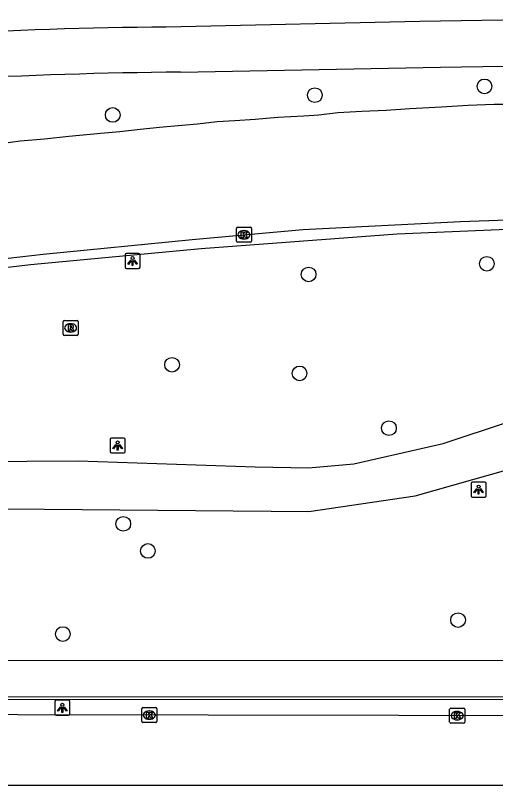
# Model space of a CAD drawing. Extents: x 160203 to 161526, y 379529 to 381797.
# Drawn here: x 161101.1 to 161133.1, y 380876.9 to 380928.2 of the extents above; entities that cross this region are included whole.
import ezdxf

# ---------------------------------------------------------------- set-up
doc = ezdxf.new("R2010")
doc.units = 0
for name, color, linetype in [('IMGEO_Boom', 7, 'Continuous'), ('IMGEO_Fietspad_gesloten', 7, 'Continuous'), ('IMGEO_Fietspad_open', 7, 'Continuous'), ('IMGEO_Hek', 7, 'Continuous'), ('IMGEO_Kolk', 7, 'Continuous'), ('IMGEO_Lichtpunt', 7, 'Continuous'), ('IMGEO_Parkeervlak_gesloten', 7, 'Continuous'), ('IMGEO_Rijbaan_lokaal_gesloten', 7, 'Continuous'), ('IMGEO_Rijbaan_lokaal_open', 7, 'Continuous'), ('IMGEO_Rioolput', 7, 'Continuous'), ('IMGEO_Voetpad_open', 7, 'Continuous')]:
    doc.layers.add(name, color=color, linetype=linetype)

msp = doc.modelspace()

# ---------------------------------------------------------------- linework, layer by layer
at = {"layer": 'IMGEO_Boom'}
for centre in [(161132.389, 380923.461), (161121.09, 380922.873), (161107.629, 380921.559), (161132.546, 380911.65), (161120.672, 380910.94), (161111.579, 380904.926), (161120.071, 380904.355), (161126.026, 380900.705), (161108.331, 380894.339), (161109.969, 380892.535), (161130.626, 380887.927), (161104.306, 380887.001)]:
    msp.add_circle(centre, 0.489, dxfattribs=at)
at = {"layer": 'IMGEO_Fietspad_gesloten'}
for points in [[(161155.434, 380928.184), (161139.116, 380927.962), (161128.086, 380927.788), (161112.162, 380927.419)], [(161112.141, 380924.413), (161129.457, 380924.74), (161139.313, 380924.904), (161155.644, 380925.105)]]:
    msp.add_lwpolyline(points, dxfattribs=at)
for centre, radius, start, end in [((161114.67, 380573.858), 353.57, 90.40643, 95.43388), ((161116.119, 380553.922), 370.512, 90.61516, 95.37696)]:
    msp.add_arc(centre, radius, start, end, dxfattribs=at)
at = {"layer": 'IMGEO_Fietspad_open'}
for points in [[(161036.488, 380895.698), (161042.305, 380896.208), (161061.067, 380897.388), (161073.38, 380897.959), (161084.082, 380898.213), (161095.1, 380898.454), (161105.332, 380898.53), (161117.126, 380898.124), (161120.668, 380898.073), (161123.689, 380898.327), (161129.631, 380899.685), (161133.998, 380901.119), (161140.815, 380903.746), (161147.074, 380906.106), (161153.371, 380908.314), (161159.693, 380910.23), (161165.622, 380911.461), (161168.72, 380911.906)], [(161046.53, 380893.634), (161053.032, 380894.05), (161066.888, 380894.645), (161088.156, 380895.281), (161098.02, 380895.357), (161120.693, 380895.154), (161127.777, 380896.195), (161134.112, 380898.01), (161152.584, 380905.015), (161160.785, 380907.642), (161164.606, 380908.593), (161169.291, 380909.126)]]:
    msp.add_lwpolyline(points, dxfattribs=at)
at = {"layer": 'IMGEO_Hek'}
msp.add_lwpolyline([(161024.403, 380882.66), (161191.319, 380882.635)], dxfattribs=at)
at = {"layer": 'IMGEO_Kolk'}
for p, q in [((161115.944, 380914.081), (161116.796, 380914.081)), ((161115.869, 380913.155), (161115.869, 380914.007)), ((161116.357, 380913.861), (161116.382, 380913.861)), ((161116.87, 380914.007), (161116.87, 380913.155)), ((161116.796, 380913.081), (161115.944, 380913.081)), ((161116.38, 380913.301), (161116.355, 380913.301)), ((161109.565, 380881.179), (161109.565, 380882.031)), ((161109.64, 380882.105), (161110.492, 380882.105)), ((161110.053, 380881.885), (161110.078, 380881.885)), ((161110.566, 380882.031), (161110.566, 380881.179)), ((161130.069, 380881.143), (161130.069, 380881.995)), ((161130.144, 380882.069), (161130.996, 380882.069)), ((161130.557, 380881.849), (161130.582, 380881.849)), ((161131.07, 380881.995), (161131.07, 380881.143)), ((161110.076, 380881.325), (161110.051, 380881.325)), ((161130.58, 380881.289), (161130.555, 380881.289)), ((161110.492, 380881.105), (161109.64, 380881.105)), ((161130.996, 380881.069), (161130.144, 380881.069))]:
    msp.add_line(p, q, dxfattribs=at)
for points in [[(161115.944, 380914.081), (161116.796, 380914.081)], [(161115.869, 380913.155), (161115.869, 380914.007)], [(161116.19, 380913.781), (161116.313, 380913.781), (161116.313, 380913.63), (161116.443, 380913.781), (161116.607, 380913.781), (161116.461, 380913.63), (161116.614, 380913.381), (161116.462, 380913.381), (161116.377, 380913.545), (161116.313, 380913.478), (161116.313, 380913.381), (161116.19, 380913.381), (161116.19, 380913.781)], [(161116.87, 380914.007), (161116.87, 380913.155)], [(161116.796, 380913.081), (161115.944, 380913.081)], [(161109.565, 380881.179), (161109.565, 380882.031)], [(161109.64, 380882.105), (161110.492, 380882.105)], [(161109.886, 380881.805), (161110.009, 380881.805), (161110.009, 380881.654), (161110.139, 380881.805), (161110.303, 380881.805), (161110.157, 380881.654), (161110.31, 380881.405), (161110.158, 380881.405), (161110.073, 380881.569), (161110.009, 380881.502), (161110.009, 380881.405), (161109.886, 380881.405), (161109.886, 380881.805)], [(161110.566, 380882.031), (161110.566, 380881.179)], [(161130.069, 380881.143), (161130.069, 380881.995)], [(161130.144, 380882.069), (161130.996, 380882.069)], [(161130.39, 380881.769), (161130.513, 380881.769), (161130.513, 380881.618), (161130.643, 380881.769), (161130.807, 380881.769), (161130.661, 380881.618), (161130.814, 380881.369), (161130.662, 380881.369), (161130.577, 380881.533), (161130.513, 380881.466), (161130.513, 380881.369), (161130.39, 380881.369), (161130.39, 380881.769)], [(161131.07, 380881.995), (161131.07, 380881.143)], [(161110.492, 380881.105), (161109.64, 380881.105)], [(161130.996, 380881.069), (161130.144, 380881.069)]]:
    msp.add_lwpolyline(points, dxfattribs=at)
for centre, start, end in [((161115.946, 380914.005), 91.552, 178.448), ((161115.946, 380914.005), 91.552, 178.448), ((161116.794, 380914.005), 1.552, 88.448), ((161116.794, 380914.005), 1.552, 88.448), ((161115.946, 380913.157), 181.552, 268.448), ((161115.946, 380913.157), 181.552, 268.448), ((161116.794, 380913.157), 271.552, 358.448), ((161116.794, 380913.157), 271.552, 358.448), ((161109.642, 380882.029), 91.552, 178.448), ((161109.642, 380882.029), 91.552, 178.448), ((161110.49, 380882.029), 1.552, 88.448), ((161110.49, 380882.029), 1.552, 88.448), ((161130.146, 380881.993), 91.552, 178.448), ((161130.146, 380881.993), 91.552, 178.448), ((161130.994, 380881.993), 1.552, 88.448), ((161130.994, 380881.993), 1.552, 88.448), ((161109.642, 380881.181), 181.552, 268.448), ((161109.642, 380881.181), 181.552, 268.448), ((161110.49, 380881.181), 271.552, 358.448), ((161110.49, 380881.181), 271.552, 358.448), ((161130.146, 380881.145), 181.552, 268.448), ((161130.146, 380881.145), 181.552, 268.448), ((161130.994, 380881.145), 271.552, 358.448), ((161130.994, 380881.145), 271.552, 358.448)]:
    msp.add_arc(centre, 0.0765, start, end, dxfattribs=at)
for centre, major_axis, ratio, start_param, end_param in [((161116.356, 380913.581), (-0.387, 0.002), 0.722429, 4.712389, 7.853982), ((161116.381, 380913.581), (-0.39, 0.002), 0.717154, 1.570796, 4.712389), ((161110.052, 380881.605), (-0.387, 0.002), 0.722429, 4.712389, 7.853982), ((161110.077, 380881.605), (-0.39, 0.002), 0.717154, 1.570796, 4.712389), ((161130.556, 380881.569), (-0.387, 0.002), 0.722429, 4.712389, 7.853982), ((161130.581, 380881.569), (-0.39, 0.002), 0.717154, 1.570796, 4.712389)]:
    msp.add_ellipse(centre, major_axis=major_axis, ratio=ratio, start_param=start_param, end_param=end_param, dxfattribs=at)
at = {"layer": 'IMGEO_Lichtpunt'}
for p, q in [((161108.451, 380912.236), (161108.451, 380911.429)), ((161108.451, 380912.236), (161108.451, 380911.429)), ((161109.353, 380912.331), (161108.545, 380912.331)), ((161109.353, 380912.331), (161108.545, 380912.331)), ((161109.447, 380911.429), (161109.447, 380912.236)), ((161109.447, 380911.429), (161109.447, 380912.236)), ((161108.545, 380911.335), (161109.353, 380911.335)), ((161108.545, 380911.335), (161109.353, 380911.335)), ((161107.458, 380899.956), (161107.458, 380899.149)), ((161107.458, 380899.956), (161107.458, 380899.149)), ((161108.36, 380900.051), (161107.552, 380900.051)), ((161108.36, 380900.051), (161107.552, 380900.051)), ((161108.454, 380899.149), (161108.454, 380899.956)), ((161108.454, 380899.149), (161108.454, 380899.956)), ((161107.552, 380899.055), (161108.36, 380899.055)), ((161107.552, 380899.055), (161108.36, 380899.055)), ((161131.499, 380897.018), (161131.499, 380896.211)), ((161131.499, 380897.018), (161131.499, 380896.211)), ((161132.401, 380897.113), (161131.593, 380897.113)), ((161132.401, 380897.113), (161131.593, 380897.113)), ((161132.495, 380896.211), (161132.495, 380897.018)), ((161132.495, 380896.211), (161132.495, 380897.018)), ((161131.593, 380896.117), (161132.401, 380896.117)), ((161131.593, 380896.117), (161132.401, 380896.117)), ((161103.772, 380882.495), (161103.772, 380881.688)), ((161103.772, 380882.495), (161103.772, 380881.688)), ((161104.674, 380882.59), (161103.866, 380882.59)), ((161104.674, 380882.59), (161103.866, 380882.59)), ((161104.768, 380881.688), (161104.768, 380882.495)), ((161104.768, 380881.688), (161104.768, 380882.495)), ((161103.866, 380881.594), (161104.674, 380881.594)), ((161103.866, 380881.594), (161104.674, 380881.594))]:
    msp.add_line(p, q, dxfattribs=at)
for points in [[(161108.825, 380911.9), (161108.864, 380911.872), (161108.676, 380911.61), (161108.638, 380911.637), (161108.825, 380911.9)], [(161108.927, 380911.852), (161108.974, 380911.852), (161108.974, 380911.53), (161108.927, 380911.53), (161108.927, 380911.852)], [(161109.037, 380911.872), (161109.075, 380911.899), (161109.262, 380911.637), (161109.223, 380911.609), (161109.037, 380911.872)], [(161107.832, 380899.62), (161107.871, 380899.592), (161107.683, 380899.33), (161107.645, 380899.357), (161107.832, 380899.62)], [(161107.934, 380899.572), (161107.981, 380899.572), (161107.981, 380899.25), (161107.934, 380899.25), (161107.934, 380899.572)], [(161108.044, 380899.592), (161108.082, 380899.619), (161108.269, 380899.357), (161108.23, 380899.329), (161108.044, 380899.592)], [(161131.873, 380896.682), (161131.912, 380896.654), (161131.724, 380896.392), (161131.686, 380896.419), (161131.873, 380896.682)], [(161131.975, 380896.634), (161132.022, 380896.634), (161132.022, 380896.312), (161131.975, 380896.312), (161131.975, 380896.634)], [(161132.085, 380896.654), (161132.123, 380896.681), (161132.31, 380896.419), (161132.271, 380896.391), (161132.085, 380896.654)], [(161104.146, 380882.159), (161104.185, 380882.131), (161103.997, 380881.869), (161103.959, 380881.896), (161104.146, 380882.159)], [(161104.248, 380882.111), (161104.295, 380882.111), (161104.295, 380881.789), (161104.248, 380881.789), (161104.248, 380882.111)], [(161104.358, 380882.131), (161104.396, 380882.158), (161104.583, 380881.896), (161104.544, 380881.868), (161104.358, 380882.131)]]:
    msp.add_lwpolyline(points, dxfattribs=at)
for centre in [(161108.95, 380912.034), (161107.957, 380899.754), (161131.998, 380896.816), (161104.271, 380882.293)]:
    msp.add_circle(centre, 0.0994, dxfattribs=at)
for centre, start, end in [((161108.545, 380912.236), 90, 180), ((161108.545, 380912.236), 90, 180), ((161109.353, 380912.236), 0, 90), ((161109.353, 380912.236), 0, 90), ((161108.545, 380911.429), 180, 270), ((161108.545, 380911.429), 180, 270), ((161109.353, 380911.429), 270, 0), ((161109.353, 380911.429), 270, 360), ((161107.552, 380899.956), 90, 180), ((161107.552, 380899.956), 90, 180), ((161108.36, 380899.956), 0, 90), ((161108.36, 380899.956), 0, 90), ((161107.552, 380899.149), 180, 270), ((161107.552, 380899.149), 180, 270), ((161108.36, 380899.149), 270, 0), ((161108.36, 380899.149), 270, 360), ((161131.593, 380897.018), 90, 180), ((161131.593, 380897.018), 90, 180), ((161132.401, 380897.018), 0, 90), ((161132.401, 380897.018), 0, 90), ((161131.593, 380896.211), 180, 270), ((161131.593, 380896.211), 180, 270), ((161132.401, 380896.211), 270, 0), ((161132.401, 380896.211), 270, 360), ((161103.866, 380882.495), 90, 180), ((161103.866, 380882.495), 90, 180), ((161104.674, 380882.495), 0, 90), ((161104.674, 380882.495), 0, 90), ((161103.866, 380881.688), 180, 270), ((161103.866, 380881.688), 180, 270), ((161104.674, 380881.688), 270, 0), ((161104.674, 380881.688), 270, 360)]:
    msp.add_arc(centre, 0.0946, start, end, dxfattribs=at)
at = {"layer": 'IMGEO_Parkeervlak_gesloten'}
msp.add_lwpolyline([(161190.008, 380881.462), (161025.263, 380881.755)], dxfattribs=at)
at = {"layer": 'IMGEO_Rijbaan_lokaal_gesloten'}
for points in [[(161134.366, 380922.248), (161133.033, 380922.261), (161131.294, 380922.185), (161129.517, 380922.083), (161127.422, 380921.969), (161125.848, 380921.855), (161124.21, 380921.791), (161122.623, 380921.703), (161121.366, 380921.55), (161120.351, 380921.474), (161118.624, 380921.398), (161117.113, 380921.246), (161115.755, 380921.17), (161114.587, 380921.093), (161113.279, 380920.954), (161112.238, 380920.852), (161110.74, 380920.713), (161109.445, 380920.586), (161108.1, 380920.433), (161106.843, 380920.332), (161104.71, 380920.116), (161103.085, 380919.939), (161101.473, 380919.812), (161100.178, 380919.634)], [(161025.803, 380899.718), (161025.679, 380900.148), (161033.699, 380901.766), (161042.064, 380903.365), (161048.817, 380904.558), (161059.887, 380906.411), (161071.578, 380908.251), (161085.288, 380910.129), (161094.427, 380911.322), (161102.994, 380912.292), (161112.912, 380913.269), (161120.287, 380913.936), (161130.782, 380914.474), (161141.425, 380914.85), (161152.292, 380915.065), (161164.137, 380915.116), (161175.956, 380914.774), (161181.192, 380914.458), (161189.193, 380913.891), (161191.032, 380913.725), (161191.004, 380913.226)]]:
    msp.add_lwpolyline(points, dxfattribs=at)
at = {"layer": 'IMGEO_Rijbaan_lokaal_open'}
for points in [[(161168.767, 380914.29), (161156.52, 380914.494), (161145.015, 380914.223), (161134.408, 380913.956), (161126.58, 380913.617), (161113.522, 380912.648), (161102.153, 380911.581), (161087.065, 380909.799), (161067.236, 380906.944), (161047.688, 380903.746), (161046.226, 380903.483)], [(161190.893, 380876.912), (161024.332, 380876.912), (161024.332, 380881.333)]]:
    msp.add_lwpolyline(points, dxfattribs=at)
at = {"layer": 'IMGEO_Rioolput'}
for p, q in [((161104.322, 380906.954), (161104.322, 380907.806)), ((161104.397, 380907.88), (161105.249, 380907.88)), ((161104.81, 380907.66), (161104.835, 380907.66)), ((161105.323, 380907.806), (161105.323, 380906.954)), ((161105.249, 380906.88), (161104.397, 380906.88)), ((161104.833, 380907.1), (161104.808, 380907.1))]:
    msp.add_line(p, q, dxfattribs=at)
for points in [[(161104.322, 380906.954), (161104.322, 380907.806)], [(161104.397, 380907.88), (161105.249, 380907.88)], [(161104.911, 380907.578), (161104.659, 380907.58), (161104.659, 380907.18)], [(161104.837, 380907.499), (161104.783, 380907.499), (161104.783, 380907.418)], [(161104.783, 380907.418), (161104.835, 380907.418)], [(161105.323, 380907.806), (161105.323, 380906.954)], [(161105.249, 380906.88), (161104.397, 380906.88)], [(161104.659, 380907.18), (161104.783, 380907.18), (161104.783, 380907.342), (161104.794, 380907.342)], [(161104.841, 380907.313), (161104.912, 380907.18), (161105.052, 380907.18), (161104.987, 380907.306)]]:
    msp.add_lwpolyline(points, dxfattribs=at)
for centre, radius, start, end in [((161104.399, 380907.804), 0.0765, 91.552, 178.448), ((161104.399, 380907.804), 0.0765, 91.552, 178.448), ((161104.819, 380907.607), 0.19, 274.7715, 282.9687), ((161104.843, 380907.403), 0.0964, 77.0061, 93.1865), ((161104.857, 380907.46), 0.0378, 276.6634, 79.6772), ((161104.91, 380907.468), 0.109, 350.3612, 89.416), ((161104.908, 380907.468), 0.112, 277.5842, 350.9817), ((161105.247, 380907.804), 0.0765, 1.552, 88.448), ((161105.247, 380907.804), 0.0765, 1.552, 88.448), ((161104.399, 380906.956), 0.0765, 181.552, 268.448), ((161104.399, 380906.956), 0.0765, 181.552, 268.448), ((161104.793, 380907.289), 0.0533, 26.0293, 88.6989), ((161104.892, 380907.253), 0.108, 29.5134, 73.7905), ((161105.247, 380906.956), 0.0765, 271.552, 358.448), ((161105.247, 380906.956), 0.0765, 271.552, 358.448)]:
    msp.add_arc(centre, radius, start, end, dxfattribs=at)
for centre, major_axis, ratio, start_param, end_param in [((161104.809, 380907.38), (-0.387, 0.002), 0.722429, 4.712389, 7.853982), ((161104.834, 380907.38), (-0.39, 0.002), 0.717154, 1.570796, 4.712389)]:
    msp.add_ellipse(centre, major_axis=major_axis, ratio=ratio, start_param=start_param, end_param=end_param, dxfattribs=at)
at = {"layer": 'IMGEO_Voetpad_open'}
for points in [[(161188.126, 380885.225), (161036.754, 380885.229)], [(161025.268, 380882.842), (161191.341, 380882.812)]]:
    msp.add_lwpolyline(points, dxfattribs=at)

doc.saveas('drawing.dxf')
